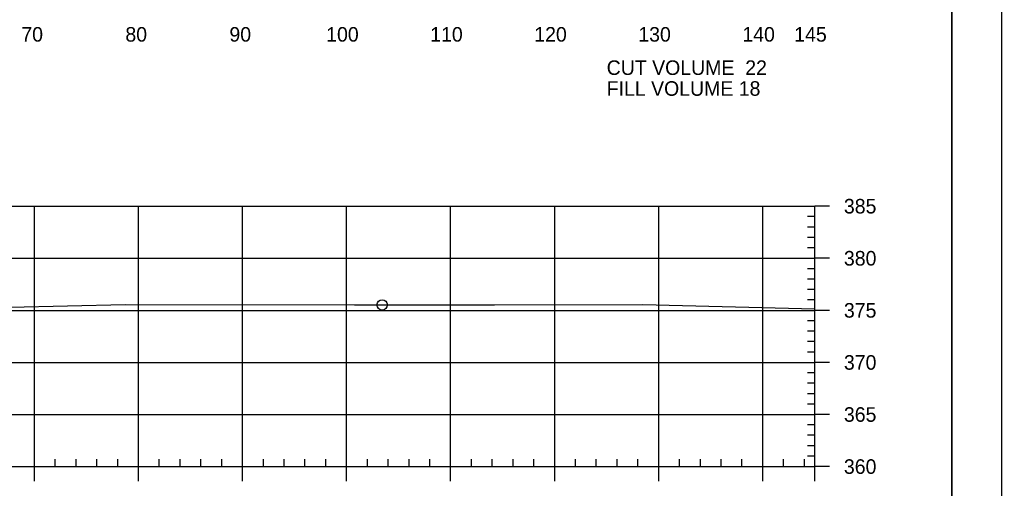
# Model space of a CAD drawing. Extents: x 1359801 to 1362404, y 372415 to 374228.
# Drawn here: x 1361272.3 to 1361366.6, y 372629.2 to 372674.2 of the extents above; entities that cross this region are included whole.
import ezdxf

# ---------------------------------------------------------------- set-up
doc = ezdxf.new("R2010")
doc.units = 0
for name, color, linetype in [('S_DRG_PT_SYM', 7, 'Continuous'), ('S_MAILBOX', 7, 'Continuous'), ('S_PRIMARY_CTL', 7, 'Continuous'), ('S_SHOULDER', 7, 'Continuous'), ('S_UTL_PT_SYM', 7, 'Continuous'), ('S_WATER_UTILITIES', 7, 'Continuous')]:
    doc.layers.add(name, color=color, linetype=linetype)

msp = doc.modelspace()

# ---------------------------------------------------------------- linework, layer by layer
at = {"layer": 'S_DRG_PT_SYM'}
msp.add_lwpolyline([(1361265.77, 372646.411), (1361282.433, 372646.799), (1361304.466, 372646.773), (1361309.982, 372646.77), (1361317.916, 372646.79), (1361332.17, 372646.805), (1361348.71, 372646.383)], dxfattribs=at)
at = {"layer": 'S_MAILBOX'}
for p, q in [((1361058.71, 372656.246), (1361348.71, 372656.246)), ((1361273.71, 372631.246), (1361273.71, 372656.246)), ((1361283.71, 372631.246), (1361283.71, 372656.246)), ((1361293.71, 372631.246), (1361293.71, 372656.246)), ((1361303.71, 372631.246), (1361303.71, 372656.246)), ((1361313.71, 372631.246), (1361313.71, 372656.246)), ((1361323.71, 372631.246), (1361323.71, 372656.246)), ((1361333.71, 372631.246), (1361333.71, 372656.246)), ((1361343.71, 372631.246), (1361343.71, 372656.246)), ((1361348.71, 372631.246), (1361348.71, 372656.246)), ((1361058.71, 372651.246), (1361348.71, 372651.246)), ((1361058.71, 372646.246), (1361348.71, 372646.246)), ((1361058.71, 372641.246), (1361348.71, 372641.246)), ((1361058.71, 372636.246), (1361348.71, 372636.246)), ((1361058.71, 372631.246), (1361348.71, 372631.246))]:
    msp.add_line(p, q, dxfattribs=at)
at = {"layer": 'S_SHOULDER'}
for points in [[(1361033.303, 372734.6), (1361366.643, 372734.6), (1361366.643, 372521.263), (1361033.303, 372521.263)], [(1361279.63, 372730.706), (1361279.63, 372720.826), (1361315.362, 372720.826), (1361315.362, 372717.906), (1361338.562, 372717.906), (1361338.562, 372693.573), (1361361.89, 372693.573), (1361361.89, 372525.246), (1361045.71, 372525.246), (1361045.71, 372730.706)]]:
    msp.add_lwpolyline(points, close=True, dxfattribs=at)
msp.add_circle((1361307.132, 372646.771), 0.5, dxfattribs=at)
at = {"layer": 'S_UTL_PT_SYM'}
msp.add_line((1361361.89, 372525.246), (1361361.89, 372730.706), dxfattribs=at)
at = {"layer": 'S_WATER_UTILITIES'}
for p, q in [((1361348.71, 372631.246), (1361348.71, 372656.246)), ((1361350.11, 372656.246), (1361348.71, 372656.246)), ((1361348.71, 372655.246), (1361348.01, 372655.246)), ((1361348.71, 372654.246), (1361348.01, 372654.246)), ((1361348.71, 372653.246), (1361348.01, 372653.246)), ((1361348.71, 372652.246), (1361348.01, 372652.246)), ((1361350.11, 372651.246), (1361348.71, 372651.246)), ((1361348.71, 372650.246), (1361348.01, 372650.246)), ((1361348.71, 372649.246), (1361348.01, 372649.246)), ((1361348.71, 372648.246), (1361348.01, 372648.246)), ((1361348.71, 372647.246), (1361348.01, 372647.246)), ((1361350.11, 372646.246), (1361348.71, 372646.246)), ((1361348.71, 372645.246), (1361348.01, 372645.246)), ((1361348.71, 372644.246), (1361348.01, 372644.246)), ((1361348.71, 372643.246), (1361348.01, 372643.246)), ((1361348.71, 372642.246), (1361348.01, 372642.246)), ((1361350.11, 372641.246), (1361348.71, 372641.246)), ((1361348.71, 372640.246), (1361348.01, 372640.246)), ((1361348.71, 372639.246), (1361348.01, 372639.246)), ((1361348.71, 372638.246), (1361348.01, 372638.246)), ((1361348.71, 372637.246), (1361348.01, 372637.246)), ((1361350.11, 372636.246), (1361348.71, 372636.246)), ((1361348.71, 372635.246), (1361348.01, 372635.246)), ((1361348.71, 372634.246), (1361348.01, 372634.246)), ((1361348.71, 372633.246), (1361348.01, 372633.246)), ((1361275.71, 372631.246), (1361275.71, 372631.946)), ((1361277.71, 372631.246), (1361277.71, 372631.946)), ((1361279.71, 372631.246), (1361279.71, 372631.946)), ((1361281.71, 372631.246), (1361281.71, 372631.946)), ((1361285.71, 372631.246), (1361285.71, 372631.946)), ((1361287.71, 372631.246), (1361287.71, 372631.946)), ((1361289.71, 372631.246), (1361289.71, 372631.946)), ((1361291.71, 372631.246), (1361291.71, 372631.946)), ((1361295.71, 372631.246), (1361295.71, 372631.946)), ((1361297.71, 372631.246), (1361297.71, 372631.946)), ((1361299.71, 372631.246), (1361299.71, 372631.946)), ((1361301.71, 372631.246), (1361301.71, 372631.946)), ((1361305.71, 372631.246), (1361305.71, 372631.946)), ((1361307.71, 372631.246), (1361307.71, 372631.946)), ((1361309.71, 372631.246), (1361309.71, 372631.946)), ((1361311.71, 372631.246), (1361311.71, 372631.946)), ((1361315.71, 372631.246), (1361315.71, 372631.946)), ((1361317.71, 372631.246), (1361317.71, 372631.946)), ((1361319.71, 372631.246), (1361319.71, 372631.946)), ((1361321.71, 372631.246), (1361321.71, 372631.946)), ((1361325.71, 372631.246), (1361325.71, 372631.946)), ((1361327.71, 372631.246), (1361327.71, 372631.946)), ((1361329.71, 372631.246), (1361329.71, 372631.946)), ((1361331.71, 372631.246), (1361331.71, 372631.946)), ((1361335.71, 372631.246), (1361335.71, 372631.946)), ((1361337.71, 372631.246), (1361337.71, 372631.946)), ((1361339.71, 372631.246), (1361339.71, 372631.946)), ((1361341.71, 372631.246), (1361341.71, 372631.946)), ((1361345.71, 372631.246), (1361345.71, 372631.946)), ((1361347.71, 372631.246), (1361347.71, 372631.946)), ((1361348.71, 372632.246), (1361348.01, 372632.246)), ((1361058.71, 372631.246), (1361348.71, 372631.246)), ((1361273.71, 372629.846), (1361273.71, 372631.246)), ((1361283.71, 372629.846), (1361283.71, 372631.246)), ((1361293.71, 372629.846), (1361293.71, 372631.246)), ((1361303.71, 372629.846), (1361303.71, 372631.246)), ((1361313.71, 372629.846), (1361313.71, 372631.246)), ((1361323.71, 372629.846), (1361323.71, 372631.246)), ((1361333.71, 372629.846), (1361333.71, 372631.246)), ((1361343.71, 372629.846), (1361343.71, 372631.246)), ((1361348.71, 372629.846), (1361348.71, 372631.246)), ((1361350.11, 372631.246), (1361348.71, 372631.246))]:
    msp.add_line(p, q, dxfattribs=at)

# ---------------------------------------------------------------- texts
at = {"layer": 'S_PRIMARY_CTL'}
for s, p in [('70', (1361272.449, 372672.046)), ('80', (1361282.449, 372672.046)), ('90', (1361292.449, 372672.046)), ('100', (1361301.749, 372672.046)), ('110', (1361311.749, 372672.046)), ('120', (1361321.749, 372672.046)), ('130', (1361331.749, 372672.046)), ('140', (1361341.749, 372672.046)), ('145', (1361346.736, 372672.046)), ('CUT VOLUME  22', (1361328.71, 372668.846)), ('FILL VOLUME 18', (1361328.71, 372666.846)), ('385', (1361351.51, 372655.546)), ('380', (1361351.51, 372650.546)), ('375', (1361351.51, 372645.546)), ('370', (1361351.51, 372640.546)), ('365', (1361351.51, 372635.546)), ('360', (1361351.51, 372630.546))]:
    msp.add_text(s, height=1.4, dxfattribs=at).set_placement(p)

doc.saveas('drawing.dxf')
